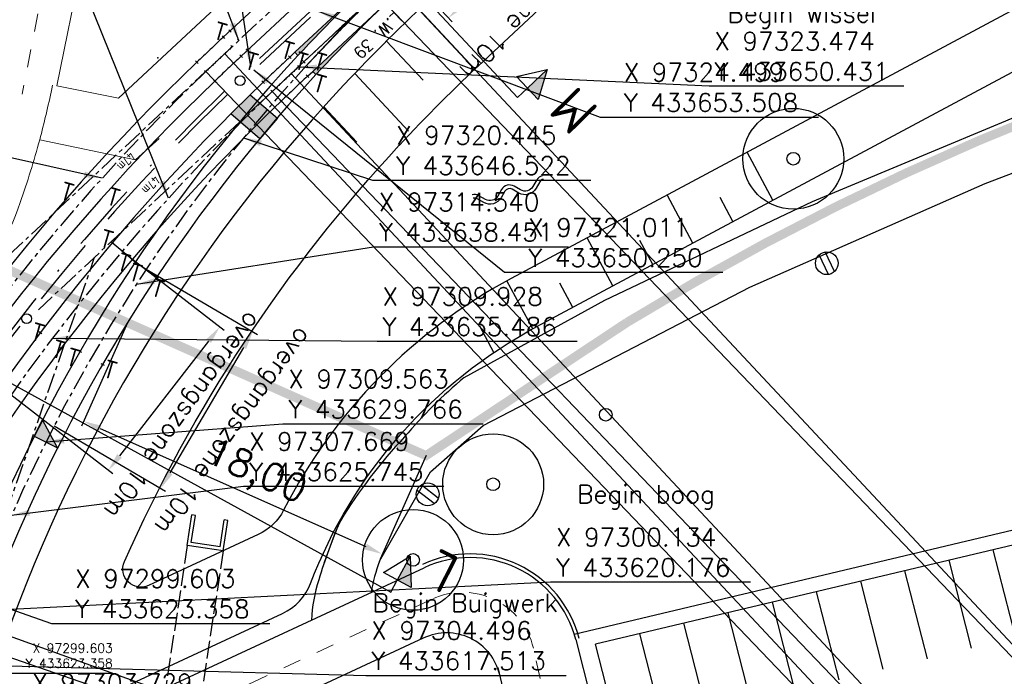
# Model space of a CAD drawing. Header units: millimetres. Extents: x 96940 to 101272, y 432237 to 434659.
# Tile 360 of 398: x 97308 to 97362, y 433617 to 433653. Entities that reach past the tile are written whole.
import ezdxf
from ezdxf.enums import TextEntityAlignment as Align

# ---------------------------------------------------------------- set-up
doc = ezdxf.new("R2010")
doc.units = ezdxf.units.MM
for name, pattern in [('ACAD_ISO10W100', [18, 12, -3, 0, -3]), ('CENTER', [35.22502212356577, 22.01563882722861, -4.403127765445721, 4.403127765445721, -4.403127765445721]), ('DASHDOT', [25.4, 12.7, -6.35, 0, -6.35]), ('DASHED', [19.049999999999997, 12.7, -6.35]), ('dSV_DASHED03', [1.25, 1, -0.25]), ('dSV_MARKERING_1_1', [2, 1, -1])]:
    doc.linetypes.add(name, pattern=pattern)
for name, color, linetype in [('_R+B WARMTE2-2', 7, 'Continuous'), ('_R+B WARMTE2-5', 211, 'DASHED'), ('NW_duiker', 8, 'dSV_DASHED03'), ('Ondergrond_Nieuw_IP', 8, 'Continuous'), ('R_BL_T_N_MAST', 7, 'Continuous'), ('R_BN_N_Kabels_en_leidingen_maatvoering', 1, 'Continuous'), ('R_BN_T_LAS_met_halve_meter_aan_boog', 4, 'Continuous'), ('R_BN_T_N_Constructielijn', 7, 'Continuous'), ('R_BN_T_N_Hartspoor', 1, 'CENTER'), ('R_BN_T_N_HOOGTELIJN', 7, 'Continuous'), ('R_BN_T_N_Kokersysteem_Coordinaten', 1, 'Continuous'), ('R_BN_T_N_Kokersysteem_laagspanning', 2, 'DASHED'), ('R_BN_T_N_kokersysteem_maatvoering', 7, 'Continuous'), ('R_BN_T_N_Kokersysteem_signaal', 2, 'DASHDOT'), ('R_BN_T_N_Legplan_maatvoering', 1, 'Continuous'), ('R_BN_T_N_Spoor', 3, 'Continuous'), ('R_BN_T_N_Thermietlassen', 7, 'Continuous'), ('R_BN_T_N_Verkanting', 7, 'Continuous'), ('R_BN_T_N_Verkanting_Maatvoering', 7, 'Continuous'), ('R_BN_T_N_Verticaal alignement', 7, 'Continuous')]:
    doc.layers.add(name, color=color, linetype=linetype)
for name, color, linetype, lineweight in [('GBK_verhard', 8, 'Continuous', 9), ('R_BN_T_N_Coordinaten', 7, 'Continuous', 25), ('R_BN_T_N_Las', 3, 'Continuous', 25)]:
    doc.layers.add(name, color=color, linetype=linetype, lineweight=lineweight)
doc.styles.add('ISO', font='iso.shx')
doc.styles.add('ISOCP', font='isocp.shx')
doc.styles.add('SIMPLEX', font='simplex.shx', dxfattribs={"width": 0.8})
doc.styles.get("Standard").update_dxf_attribs({"font": 'romans.shx'})
doc.dimstyles.new('RET 1-500', dxfattribs={"dimtxt": 1, "dimasz": 1, "dimexe": 0.3, "dimexo": 0, "dimgap": 0.3, "dimtad": 1, "dimdec": 3, "dimzin": 1, "dimtxsty": 'Standard', "dimcen": 0, "dimclrd": 1, "dimclre": 1, "dimclrt": 7, "dimaunit": 2, "dimadec": 4, "dimazin": 0, "dimtfac": 1, "dimtdec": 3, "dimtofl": 0, "dimtmove": 0, "dimatfit": 0, "dimfxl": 1, "dimarcsym": 0})

# ---------------------------------------------------------------- blocks, each defined once
blk = doc.blocks.new('*D42')
at = {"layer": 'Defpoints', "color": 0, "transparency": 16777216}
for p in [(97336.48699855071, 433662.6715632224), (97339.03187324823, 433659.9468679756), (97329.17876471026, 433655.8456477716)]:
    blk.add_point(p, dxfattribs=at)
at = {"layer": 'R_BN_T_N_Verkanting_Maatvoering', "color": 1, "lineweight": -2, "transparency": 16777216}
for p, q in [((97336.48699855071, 433662.6715632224), (97339.2366472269, 433659.7276246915)), ((97332.45445035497, 433653.8035324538), (97338.30106230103, 433659.2642880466)), ((97329.17876471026, 433655.8456477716), (97331.92841338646, 433652.9017092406))]:
    blk.add_line(p, q, dxfattribs=at)
at = {"layer": 'R_BN_T_N_Verkanting_Maatvoering', "color": 1, "transparency": 16777216}
for points in [[(97338.18729897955, 433659.3860898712), (97338.41482562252, 433659.1424862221), (97339.03187324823, 433659.9468679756)], [(97332.34068703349, 433653.9253342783), (97332.56821367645, 433653.6817306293), (97331.72363940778, 433653.1209525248)]]:
    blk.add_solid(points, dxfattribs=at)
at = {"layer": 'R_BN_T_N_Verkanting_Maatvoering', "color": 7, "transparency": 16777216, "insert": (97337.26989000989, 433654.9038230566), "char_height": 1, "attachment_point": 5, "rotation": 225.00000000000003}
blk.add_mtext('overgangszone 10m', dxfattribs=at)
blk = doc.blocks.new('*D44')
at = {"layer": 'Defpoints', "color": 0, "transparency": 16777216}
for p in [(97313.75810594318, 433640.2742734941), (97307.62818574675, 433632.3733825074), (97313.0001399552, 433628.2055423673)]:
    blk.add_point(p, dxfattribs=at)
at = {"layer": 'R_BN_T_N_Verkanting_Maatvoering', "color": 1, "lineweight": -2, "transparency": 16777216}
for p, q in [((97313.75810594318, 433640.2742734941), (97319.36708688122, 433635.9225357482)), ((97318.517068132, 433635.3163442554), (97313.61313197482, 433628.995631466)), ((97307.62818574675, 433632.3733825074), (97313.23716668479, 433628.0216447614))]:
    blk.add_line(p, q, dxfattribs=at)
at = {"layer": 'R_BN_T_N_Verkanting_Maatvoering', "color": 1, "transparency": 16777216}
for points in [[(97318.38538661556, 433635.418509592), (97318.64874964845, 433635.2141789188), (97319.13006015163, 433636.1064333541)], [(97313.48145045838, 433629.0977968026), (97313.74481349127, 433628.8934661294), (97313.0001399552, 433628.2055423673)]]:
    blk.add_solid(points, dxfattribs=at)
at = {"layer": 'R_BN_T_N_Verkanting_Maatvoering', "color": 7, "transparency": 16777216, "insert": (97316.96580004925, 433631.3208702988), "char_height": 1, "attachment_point": 5, "rotation": 233.99999999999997}
blk.add_mtext('overgangszone 10m', dxfattribs=at)
blk = doc.blocks.new('Verkanting 2 cm')
blk.add_hatch(color=256).paths.add_polyline_path([(-0.7174803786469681, -2.775557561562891e-16), (0.7174803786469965, 2.775557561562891e-16), (-0.7174803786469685, 1.007959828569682)])
at = {"layer": 'R_BN_T_N_Verkanting'}
for p, q in [((-0.7174803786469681, -2.746922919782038e-16), (-0.7174803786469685, 1.007959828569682)), ((0.7174803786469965, 2.746922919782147e-16), (-0.7174803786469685, 1.007959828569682)), ((-0.7174803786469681, -2.746922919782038e-16), (0.7174803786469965, 2.746922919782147e-16))]:
    blk.add_line(p, q, dxfattribs=at)
blk = doc.blocks.new('*D137')
at = {"layer": 'Defpoints', "color": 0, "transparency": 16777216}
for p in [(97315.0824202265, 433639.2760316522), (97310.01871513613, 433630.6528715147), (97315.8817527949, 433627.2099697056)]:
    blk.add_point(p, dxfattribs=at)
at = {"layer": 'R_BN_T_N_Verkanting_Maatvoering', "color": 1, "lineweight": -2, "transparency": 16777216}
for p, q in [((97315.0824202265, 433639.2760316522), (97321.20415268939, 433635.6812186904)), ((97320.43908737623, 433634.9708138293), (97316.38812330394, 433628.0722857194)), ((97310.01871513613, 433630.6528715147), (97316.14044759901, 433627.0580585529))]:
    blk.add_line(p, q, dxfattribs=at)
at = {"layer": 'R_BN_T_N_Verkanting_Maatvoering', "color": 1, "transparency": 16777216}
for points in [[(97320.29536804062, 433635.0552089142), (97320.58280671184, 433634.8864187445), (97320.94545788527, 433635.8331298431)], [(97316.24440396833, 433628.1566808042), (97316.53184263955, 433627.9878906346), (97315.8817527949, 433627.2099697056)]]:
    blk.add_solid(points, dxfattribs=at)
at = {"layer": 'R_BN_T_N_Verkanting_Maatvoering', "color": 7, "transparency": 16777216, "insert": (97319.75570788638, 433630.4541355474), "char_height": 1, "attachment_point": 5, "rotation": 233.99999999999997}
blk.add_mtext('overgangszone 10m', dxfattribs=at)
blk = doc.blocks.new('Thermietlas')
at = {"layer": 'R_BN_T_N_Thermietlassen', "style": 'ISO'}
blk.add_text('T', height=1, dxfattribs=at).set_placement((-0.3130637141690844, -0.6105885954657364))
blk = doc.blocks.new('Las')
at = {"layer": 'R_BN_T_N_Las', "color": 7}
blk.add_line((-0.1, 0), (0.1, 0), dxfattribs=at)
blk = doc.blocks.new('Wsl_7mL')
at = {"layer": 'R_BN_T_N_Spoor'}
h = blk.add_hatch(color=256, dxfattribs=at)
edge = h.paths.add_edge_path()
edge.add_line((6.999999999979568, 0.7174999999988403), (3.108624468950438e-14, 0.7174999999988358))
edge.add_arc((0.0006011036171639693, 99.96592950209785), 99.24842950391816, 269.999652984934, 274.044086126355)
edge.add_line((6.999999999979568, 0.9646205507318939), (6.999999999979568, 0.7174999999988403))
edge = h.paths.add_edge_path()
edge.add_line((6.999999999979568, -0.7174999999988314), (6.999999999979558, -0.4738794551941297))
edge.add_arc((0.001024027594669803, 99.94111773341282), 100.6586177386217, 269.9994171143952, 273.98709643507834, ccw=False)
edge.add_line((4.867217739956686e-13, -0.7174999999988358), (6.999999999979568, -0.7174999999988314))
at = {"layer": 'R_BN_T_N_Hartspoor', "color": 7}
for p, q in [((-0.2999999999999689, 0.8174999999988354), (-0.2999999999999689, 0.6174999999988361)), ((3.108624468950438e-14, 0.8174999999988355), (3.108624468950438e-14, 0.6174999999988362)), ((2.455044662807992e-05, 0.1260000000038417), (1.888999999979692, 0.1260000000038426)), ((6.999999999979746, 0.0999999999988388), (6.999999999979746, -0.1000000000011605)), ((7.022263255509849, 0.347153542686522), (7.029292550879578, 0.2474009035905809)), ((-0.3000000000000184, -2.734225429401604e-09), (-0.3000000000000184, -0.1000000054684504)), ((-1.836909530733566e-14, -2.734225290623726e-09), (-1.836909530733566e-14, -0.1000000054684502)), ((-0.2999999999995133, -0.6174999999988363), (-0.2999999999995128, -0.8174999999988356)), ((4.867217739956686e-13, -0.6174999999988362), (4.871658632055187e-13, -0.8174999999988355))]:
    blk.add_line(p, q, dxfattribs=at)
at = {"layer": 'R_BN_T_N_Hartspoor'}
for p, q in [((0.0007394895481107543, 4.691419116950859e-19), (-0.2992605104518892, 4.691419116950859e-19)), ((3.93549528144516, 0.02934928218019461), (3.946562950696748, 0.03012919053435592))]:
    blk.add_line(p, q, dxfattribs=at)
at = {"layer": 'R_BN_T_N_Hartspoor', "linetype": 'ACAD_ISO10W100'}
for p, q in [((-2.043210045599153e-11, 0), (6.999999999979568, 4.440892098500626e-15)), ((7.029292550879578, 0.2474009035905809), (3.518999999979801, 4.019816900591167e-05))]:
    blk.add_line(p, q, dxfattribs=at)
at = {"layer": 'R_BN_T_N_Hartspoor'}
blk.add_circle((3.518999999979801, 1.77635683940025e-15), 0.02, dxfattribs=at)
blk.add_arc((0, 99.99999999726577), 100, 270, 273.9436722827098, dxfattribs=at)
at = {"layer": 'R_BN_T_N_Spoor'}
for p, q in [((0.001202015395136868, 0.7174999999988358), (-0.2987979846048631, 0.7174999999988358)), ((6.999999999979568, 0.7174999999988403), (3.108624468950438e-14, 0.7174999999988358)), ((6.999999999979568, 0.9646205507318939), (6.999999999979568, 0.7174999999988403)), ((6.999999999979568, -0.7174999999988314), (6.999999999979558, -0.4738794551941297)), ((0.002048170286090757, -0.7174999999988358), (-0.2979518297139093, -0.7174999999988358)), ((4.867217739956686e-13, -0.7174999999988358), (6.999999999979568, -0.7174999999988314))]:
    blk.add_line(p, q, dxfattribs=at)
for centre, radius, start, end in [((0.0006011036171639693, 99.96592950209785), 99.24842950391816, 269.999652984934, 274.044086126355), ((0.001024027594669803, 99.94111773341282), 100.6586177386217, 269.9994171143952, 273.9870964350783)]:
    blk.add_arc(centre, radius, start, end, dxfattribs=at)
blk = doc.blocks.new('*D168')
at = {"layer": '_R+B WARMTE2-2', "color": 1, "lineweight": -2, "transparency": 16777216}
for p, q in [((97314.04814922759, 433636.3336677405), (97311.5138037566, 433630.6399106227)), ((97312.54938339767, 433630.5073406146), (97327.16244992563, 433624.0029256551)), ((97330.48838756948, 433629.0159612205), (97327.9540420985, 433623.3222041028))]:
    blk.add_line(p, q, dxfattribs=at)
at = {"layer": '_R+B WARMTE2-2', "color": 1, "transparency": 16777216}
for points in [[(97312.61715769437, 433630.6596049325), (97312.48160910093, 433630.3550762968), (97311.6357974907, 433630.9139863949)], [(97327.23022422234, 433624.155189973), (97327.09467562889, 433623.8506613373), (97328.0760358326, 433623.5962798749)]]:
    blk.add_solid(points, dxfattribs=at)
at = {"layer": 'Defpoints', "color": 0, "transparency": 16777216}
for p in [(97314.0481492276, 433636.3336677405), (97330.48838756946, 433629.0159612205), (97328.07603583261, 433623.5962798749)]:
    blk.add_point(p, dxfattribs=at)
at = {"layer": '_R+B WARMTE2-2', "color": 7, "lineweight": 100, "transparency": 16777216, "insert": (97321.08058402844, 433628.0157089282), "char_height": 1.5, "attachment_point": 5, "rotation": 336.0056986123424}
blk.add_mtext('18,00', dxfattribs=at)
blk = doc.blocks.new('water')
at = {"ltscale": 2}
for points in [[(-2.000000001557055, -0.2999999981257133, 0.198912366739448), (-1.787867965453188, -0.2121320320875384), (-1.494974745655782, 0.08076118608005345, -0.4142135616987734), (-0.5050252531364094, 0.08076118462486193), (-0.2121320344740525, -0.2121320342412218, 0.4142135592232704), (0.2121320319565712, -0.2121320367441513), (0.5050252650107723, 0.08076118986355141, -0.4142135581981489), (1.494974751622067, 0.08076118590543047), (1.787867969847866, -0.2121320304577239, 0.1989123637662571), (2.000000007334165, -0.299999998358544, 0.1989123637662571)], [(-2.000000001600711, -0.4999999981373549, 0.1989123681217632), (-1.646446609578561, -0.3535533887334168), (-1.35355339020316, -0.06066017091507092, -0.4142135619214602), (-0.6464466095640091, -0.06066017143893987), (-0.3535533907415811, -0.3535533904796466, 0.4142135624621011), (0.3535533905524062, -0.3535533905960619), (0.6464466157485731, -0.06066017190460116, -0.414213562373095), (1.353553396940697, -0.06066017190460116), (1.646446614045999, -0.35355338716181, 0.1989123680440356), (2.00000000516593, -0.4999999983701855, 0.1989123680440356)]]:
    blk.add_lwpolyline(points, format="xyb", dxfattribs=at)
blk = doc.blocks.new('BOOM')
at = {"color": 0}
blk.add_circle((0, 0), 0.35, dxfattribs=at)
blk = doc.blocks.new('B_LM-PAALTOP')
at = {"layer": 'Ondergrond_Nieuw_IP'}
for p, q in [((-0.596212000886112, 0.1874999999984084), (0.5962120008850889, 0.1875000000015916)), ((-0.5962120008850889, -0.1875000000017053), (0.596212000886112, -0.1874999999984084))]:
    blk.add_line(p, q, dxfattribs=at)
blk.add_circle((0, 0), 0.625, dxfattribs=at)
blk = doc.blocks.new('dprof-rechts')
at = {"layer": 'R_BN_T_N_Verticaal alignement'}
blk.add_hatch(color=1, dxfattribs=at).paths.add_polyline_path([(0.003464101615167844, 0.0030000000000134), (3.880510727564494e-14, 0.003), (5.820766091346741e-14, 0.009)])
at = {"layer": 'R_BN_T_N_Verticaal alignement', "color": 1}
blk.add_lwpolyline([(5.820766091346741e-14, 0.009), (0.003464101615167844, 0.0030000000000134), (-0.003464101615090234, 0.003000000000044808)], close=True, dxfattribs=at)
for points in [[(5.820766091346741e-14, 0.009), (3.880510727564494e-14, 0.003)], [(0, 0), (3.880510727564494e-14, 0.003)]]:
    blk.add_lwpolyline(points, dxfattribs=at)
at = {"layer": 'R_BN_T_N_Verticaal alignement', "color": 1, "style": 'SIMPLEX', "width": 0.8}
blk.add_attdef('profiel rechts', (0.002500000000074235, 0.01024999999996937), '', height=0.003500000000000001, rotation=359.9999999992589, dxfattribs=at)
blk = doc.blocks.new('*D696')
at = {"layer": 'Defpoints', "color": 0, "transparency": 16777216}
for p in [(97304.49598771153, 433617.5129640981), (97300.90946499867, 433607.1300895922), (97306.34320234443, 433605.2531312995)]:
    blk.add_point(p, dxfattribs=at)
at = {"layer": 'R_BN_T_N_Legplan_maatvoering', "color": 1, "lineweight": -2, "transparency": 16777216}
for p, q in [((97304.49598771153, 433617.5129640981), (97309.92972505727, 433615.6360058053)), ((97309.60322826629, 433614.6908074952), (97306.66969913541, 433606.1983296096)), ((97300.90946499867, 433607.1300895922), (97306.34320234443, 433605.2531312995))]:
    blk.add_line(p, q, dxfattribs=at)
at = {"layer": 'R_BN_T_N_Legplan_maatvoering', "color": 1, "transparency": 16777216}
for points in [[(97309.4456952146, 433614.745223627), (97309.76076131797, 433614.6363913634), (97309.92972505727, 433615.6360058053)], [(97306.51216608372, 433606.2527457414), (97306.82723218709, 433606.1439134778), (97306.34320234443, 433605.2531312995)]]:
    blk.add_solid(points, dxfattribs=at)
at = {"layer": 'R_BN_T_N_Legplan_maatvoering', "color": 7, "transparency": 16777216, "insert": (97310.31262652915, 433612.4273343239), "char_height": 1, "attachment_point": 5, "rotation": 252}
blk.add_mtext('10,985', dxfattribs=at)

msp = doc.modelspace()

# ---------------------------------------------------------------- hatches: boundary and pattern name
at = {"layer": 'Ondergrond_Nieuw_IP'}
h = msp.add_hatch(dxfattribs=at)
h.set_pattern_fill('DSV6_03', color=256, style=0)
h.set_pattern_definition([(37.50000000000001, (0, 0), (-0.09033247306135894, 0.9390633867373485), [0, -0.8, 0, -0.85, 0, -0.8]), (7.499999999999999, (0, 0), (0.8348134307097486, 1.320260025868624), [0, -0.4, 0, -0.7, 0, -0.25]), (327.5, (-0.65, 0), (1.553113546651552, 0.01839323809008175), [0, -0.25, 0, -0.9, 0, -1.2]), (317.5, (-0.62, 0), (1.537498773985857, 0.4493300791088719), [0, -0.12, 0, -0.6, 0, -0.7])])
h.paths.add_polyline_path([(97332.44312226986, 433624.0240521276), (97330.29581428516, 433623.0264303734, -0.09366321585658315), (97332.52793312, 433623.5919647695, 0.03971656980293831)])
at = {"layer": 'R_BN_T_N_Verkanting', "linetype": 'Continuous', "ltscale": 0.05}
msp.add_hatch(color=256, dxfattribs=at).paths.add_polyline_path([(97319.73499707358, 433647.8294470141), (97320.80614165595, 433648.8866756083), (97322.30385295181, 433647.5987160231), (97321.33537959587, 433646.4531951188)])

# ---------------------------------------------------------------- linework, layer by layer
for p, q in [((97314.30611623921, 433639.8107143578), (97313.21051705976, 433640.7374761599)), ((97314.48503261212, 433639.6734411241), (97315.67980784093, 433638.8786221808))]:
    msp.add_line(p, q)
at = {"layer": '_R+B WARMTE2-5', "ltscale": 0.01, "const_width": 0.5, "flags": 128}
msp.add_lwpolyline([(97316.93817255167, 433635.0472908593), (97303.38795753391, 433641.0786204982), (97306.15952176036, 433654.7012938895)], dxfattribs=at)
msp.add_lwpolyline([(97316.93817255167, 433635.0472908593), (97330.48838756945, 433629.0159612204), (97341.54077814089, 433636.345611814, -0.02192868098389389), (97353.06196204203, 433642.727407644, -0.02142397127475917), (97364.81579985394, 433647.9644390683, -0.9318721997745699)], format="xyb", dxfattribs=at)
at = {"layer": 'GBK_verhard', "color": 7}
for points in [[(97310.17, 433649.37), (97313.56, 433648.7), (97339.86, 433673.22), (97345.91, 433678.36)], [(97312.92, 433662.9), (97310.17, 433649.37)], [(97309.22, 433646.41), (97314.49, 433645.3), (97315.79, 433646.48)]]:
    msp.add_lwpolyline(points, dxfattribs=at)
for points in [[(97309.22, 433646.41, 0.010134), (97309.89, 433649.21), (97309.93, 433649.41)], [(97286.13, 433603.71), (97288.43, 433608.16, -0.320362), (97288.17, 433608.78), (97297.77, 433627.51, -0.009617), (97299.68, 433630.73, -0.041443), (97302.5, 433634.17, 0.014406), (97305.28, 433637.52, 0.072117), (97308.15, 433642.95, 0.014821), (97309.22, 433646.41)]]:
    msp.add_lwpolyline(points, format="xyb", dxfattribs=at)
at = {"layer": 'NW_duiker', "linetype": 'Continuous'}
for p, q in [((97317.33794373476, 433624.0672198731), (97317.59118699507, 433625.7482516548)), ((97317.56550550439, 433624.2351949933), (97317.78895543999, 433625.7184583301)), ((97317.78895543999, 433625.7184583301), (97317.59118699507, 433625.7482516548)), ((97319.14765306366, 433623.9968483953), (97319.3711029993, 433625.4801117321)), ((97319.31562818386, 433623.7692866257), (97319.56887144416, 433625.4503184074)), ((97319.56887144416, 433625.4503184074), (97319.3711029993, 433625.4801117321)), ((97319.31562818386, 433623.7692866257), (97317.33794373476, 433624.0672198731)), ((97319.14765306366, 433623.9968483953), (97317.56550550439, 433624.2351949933))]:
    msp.add_line(p, q, dxfattribs=at)
at = {"layer": 'NW_duiker'}
for p, q in [((97317.33788946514, 433624.0672083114), (97314.0136076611, 433602.0094728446)), ((97319.3155562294, 433623.7691576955), (97317.33788946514, 433624.0672083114)), ((97319.3155562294, 433623.7691576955), (97315.99127442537, 433601.7114222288))]:
    msp.add_line(p, q, dxfattribs=at)
at = {"layer": 'Ondergrond_Nieuw_IP', "linetype": 'dSV_MARKERING_1_1', "lineweight": 13}
msp.add_line((97311.0525436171, 433663.1584446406), (97308.24934238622, 433648.9259522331), dxfattribs=at)
at = {"layer": 'Ondergrond_Nieuw_IP', "linetype": 'Continuous'}
for p, q in [((97330.1032618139, 433653.5863348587), (97333.17409996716, 433650.2968211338)), ((97328.30943694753, 433651.8443180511), (97330.32304632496, 433649.6873187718)), ((97326.55932043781, 433650.0554803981), (97329.51917022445, 433646.8848585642)), ((97325.70619956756, 433649.1493760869), (97325.71822044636, 433649.1666669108)), ((97324.85166877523, 433648.2211539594), (97326.66811658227, 433646.2753562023)), ((97349.57969210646, 433643.0843636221), (97348.16271910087, 433645.7286380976)), ((97345.1725679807, 433640.7227419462), (97343.75559497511, 433643.3670164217)), ((97347.37613004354, 433641.9035527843), (97346.66764354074, 433643.2256900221)), ((97340.76544385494, 433638.3611202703), (97339.34847084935, 433641.0053947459)), ((97342.9690059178, 433639.5419311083), (97342.260519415, 433640.8640683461)), ((97336.35831972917, 433635.9994985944), (97334.94134672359, 433638.64377307)), ((97338.56188179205, 433637.1803094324), (97337.85339528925, 433638.5024466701)), ((97334.22158938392, 433634.693970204), (97333.4462711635, 433636.1408249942))]:
    msp.add_line(p, q, dxfattribs=at)
at = {"layer": 'Ondergrond_Nieuw_IP'}
for p, q in [((97398.2008255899, 433632.5071182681), (97339.81904238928, 433618.6310590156)), ((97362.94849390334, 433618.989174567), (97361.71210741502, 433623.8350174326)), ((97360.51591938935, 433618.4110082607), (97359.27952620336, 433623.2568773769)), ((97320.5830095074, 433618.2934098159), (97330.38008222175, 433622.845049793)), ((97358.08334487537, 433617.8328419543), (97356.84694499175, 433622.6787373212)), ((97355.65077036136, 433617.2546756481), (97354.41436378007, 433622.1005972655)), ((97353.21819584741, 433616.6765093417), (97351.98178256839, 433621.5224572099)), ((97350.78562133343, 433616.0983430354), (97349.54920135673, 433620.9443171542)), ((97348.35304681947, 433615.5201767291), (97347.1166201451, 433620.3661770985)), ((97345.9204723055, 433614.9420104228), (97344.68403893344, 433619.7880370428)), ((97330.35825231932, 433618.9756192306), (97317.70734166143, 433613.0981094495)), ((97343.48789779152, 433614.3638441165), (97342.25145772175, 433619.2098969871)), ((97338.72187092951, 433618.8869744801), (97339.96135561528, 433614.0289886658)), ((97341.05589517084, 433613.7834363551), (97339.8188765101, 433618.6317569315)), ((97306.00101530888, 433611.5187343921), (97320.5830095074, 433618.2934098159)), ((97334.43825972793, 433617.352165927), (97340.88189699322, 433590.399721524))]:
    msp.add_line(p, q, dxfattribs=at)
at = {"layer": 'Ondergrond_Nieuw_IP', "flags": 128}
for points in [[(97315.2142697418, 433621.8637334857, -0.6928047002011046), (97313.87894784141, 433623.1763906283, -0.08302788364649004), (97329.01340979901, 433646.1020744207), (97329.00209873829, 433646.0855470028, -0.0176482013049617), (97333.649797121, 433650.7442422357), (97428.94108233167, 433739.7466291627, -0.1296920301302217), (97451.40855275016, 433751.8271555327), (97520.34062150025, 433768.360174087, -0.4142135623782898), (97523.95757748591, 433766.142601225), (97524.19080800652, 433765.1701797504, -0.4142135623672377), (97521.97323514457, 433761.5532237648), (97452.58077005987, 433744.909781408, 0.40643566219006), (97445.13021000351, 433733.1129964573, -0.40643566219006)], [(97445.13021000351, 433733.1129964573, 0.09168737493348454), (97446.51841896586, 433729.7514388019), (97450.84999999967, 433723.0600000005, -0.2247674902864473), (97453.89660733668, 433705.7824799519, -0.1611115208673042), (97437.81248759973, 433681.6103438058), (97433.48805080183, 433678.5991315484), (97425.55, 433674.985), (97422.27, 433673.8), (97408.56996719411, 433670.2899915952), (97392.38321418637, 433666.1428745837, 0.06035222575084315), (97369.96960202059, 433657.414174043), (97335.17101727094, 433638.7668453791, 0.1523987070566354), (97322.64730337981, 433626.0157057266, -0.1670134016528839), (97321.24197803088, 433624.6641575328), (97315.21426974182, 433621.8637334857)]]:
    msp.add_lwpolyline(points, format="xyb", dxfattribs=at)
at = {"layer": 'Ondergrond_Nieuw_IP', "linetype": 'Continuous'}
for points in [[(97373.17857774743, 433693.8218020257), (97330.57818743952, 433654.0328914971, 0.01764820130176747), (97325.70619956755, 433649.1493760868)], [(97325.71822044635, 433649.1666669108, 0.1020365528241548), (97307.31122236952, 433618.8582165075, 0.6652682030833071), (97311.40107913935, 433615.130213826), (97322.5868518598, 433620.3270324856, 0.1950000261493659), (97324.12462425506, 433621.9753771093, -0.1802471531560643), (97336.58799026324, 433636.1225708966), (97371.3865750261, 433654.7698995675, -0.06035222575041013), (97393.12777882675, 433663.236739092), (97409.3145646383, 433667.383864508), (97423.15399042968, 433670.9295860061)]]:
    msp.add_lwpolyline(points, format="xyb", dxfattribs=at)
at = {"layer": 'Ondergrond_Nieuw_IP'}
for points in [[(97332.585, 433633.313), (97340.33, 433637.58), (97351.75, 433643.01), (97368.29, 433649.91), (97383.42, 433655.2), (97400.62, 433660.21)], [(97332.585, 433633.313), (97340.33, 433637.58), (97351.75, 433643.01), (97368.29, 433649.91), (97383.42, 433655.2), (97400.62, 433660.21)], [(97327.93, 433623.21), (97330.73, 433628.12), (97333.63, 433630.68), (97348.31, 433638.29), (97361.27, 433644), (97375.25, 433649.33), (97392.04, 433654.86), (97397.92, 433656.55), (97403.23, 433634.77)], [(97327.93, 433623.21), (97330.73, 433628.12), (97333.63, 433630.68), (97348.31, 433638.29), (97361.27, 433644), (97375.25, 433649.33), (97392.04, 433654.86), (97397.92, 433656.55), (97403.23, 433634.77)], [(97338.64505244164, 433619.188053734), (97397.77, 433633.24)]]:
    msp.add_lwpolyline(points, dxfattribs=at)
at = {"layer": 'Ondergrond_Nieuw_IP', "linetype": 'dSV_MARKERING_1_1', "lineweight": 13}
msp.add_lwpolyline([(97337.22211505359, 433614.7928792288), (97336.39382775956, 433618.4156709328, 0.474563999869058), (97330.81687852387, 433621.1183375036), (97321.32035395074, 433616.7063297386), (97306.7383597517, 433609.9316543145, -0.1133194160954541), (97290.03746563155, 433606.3851492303)], format="xyb", dxfattribs=at)
at = {"layer": 'Ondergrond_Nieuw_IP'}
for centre in [(97350.702, 433645.361), (97334.18000000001, 433627.436), (97329.77, 433623.275)]:
    msp.add_circle(centre, 2.776087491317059, dxfattribs=at)
for centre, radius, start, end in [((97349.70722189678, 433612.8393071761), 26.68974673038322, 129.9058589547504, 139.8489133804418), ((97349.72399579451, 433610.7394055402), 28.1018532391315, 136.5967389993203, 148.4774802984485), ((97349.72399579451, 433610.7394055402), 28.1018532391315, 136.5967389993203, 148.4774802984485), ((97352.20488642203, 433613.9467983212), 28.82301074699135, 156.5172250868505, 163.4149285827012), ((97352.20488642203, 433613.9467983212), 28.82301074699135, 156.5172250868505, 161.5214568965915), ((97332.90812031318, 433617.403632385), 6.2, 14.31328462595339, 114.9191961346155), ((97332.90812031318, 433617.403632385), 6, 14.31328462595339, 114.9191961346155), ((97336.16540043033, 433620.0838640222), 8.808776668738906, 159.2133720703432, 170.7943092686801), ((97332.16853933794, 433619.6384040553), 8, 161.5214568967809, 177.6798863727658), ((97331.6222713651, 433616.2549105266), 3.000000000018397, 13.36986638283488, 114.9191961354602)]:
    msp.add_arc(centre, radius, start, end, dxfattribs=at)
msp.add_point((97315.72702919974, 433650.9100490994), dxfattribs=at)
at = {"layer": 'R_BL_T_N_MAST'}
for centre in [(97320.2500338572, 433649.6615724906), (97308.49501714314, 433636.559575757)]:
    msp.add_circle(centre, 0.270000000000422, dxfattribs=at)
at = {"layer": 'R_BN_T_LAS_met_halve_meter_aan_boog'}
for p, q in [((97319.62306458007, 433652.4691843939), (97319.75958059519, 433652.3230222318)), ((97320.11281578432, 433651.9448276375), (97320.18107379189, 433651.8717465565)), ((97320.7390830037, 433651.2743087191), (97320.60256698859, 433651.4204708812))]:
    msp.add_line(p, q, dxfattribs=at)
at = {"layer": 'R_BN_T_N_Constructielijn'}
for p, q in [((97319.25765917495, 433652.1278943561), (97319.39417519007, 433651.981732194)), ((97319.7474103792, 433651.6035375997), (97319.81566838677, 433651.5304565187)), ((97320.37367759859, 433650.9330186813), (97320.23716158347, 433651.0791808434)), ((97322.9154912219, 433651.0288277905), (97323.0520072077, 433650.882665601)), ((97317.79575309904, 433650.7481277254), (97317.93408542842, 433650.6036833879)), ((97323.40524232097, 433650.5044709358), (97323.47350031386, 433650.4313898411)), ((97318.29202033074, 433650.2299336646), (97318.36118649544, 433650.1577114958)), ((97324.03150940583, 433649.8339518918), (97323.89499342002, 433649.9801140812)), ((97318.92661989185, 433649.5672952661), (97318.78828756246, 433649.7117396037)), ((97321.45358486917, 433649.6490614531), (97321.59191716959, 433649.5046170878)), ((97321.94985199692, 433649.1308672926), (97322.01901814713, 433649.05864511)), ((97322.58445142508, 433648.4682287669), (97322.44611912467, 433648.6126731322))]:
    msp.add_line(p, q, dxfattribs=at)
at = {"layer": 'R_BN_T_N_Hartspoor', "ltscale": 0.05}
for p, q in [((97431.85304604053, 433756.1737932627), (97305.45470869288, 433638.1172655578)), ((97433.47745063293, 433753.1754564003), (97309.1477366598, 433637.0510774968)), ((97296.44492683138, 433594.2053869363), (97312.24388438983, 433639.9428900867)), ((97296.44492683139, 433594.2053869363), (97312.24388438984, 433639.9428900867))]:
    msp.add_line(p, q, dxfattribs=at)
for points in [[(97319.81566838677, 433651.5304565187, 0.001041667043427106), (97319.08628173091, 433650.8463558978, 0.002083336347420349), (97318.36118649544, 433650.1577114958)], [(97323.47350031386, 433650.4313898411, 0.001041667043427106), (97322.74411352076, 433649.7472893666, 0.002083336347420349), (97322.01901814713, 433649.05864511)]]:
    msp.add_lwpolyline(points, format="xyb", dxfattribs=at)
for centre, radius, start, end in [((97390.0159639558, 433589.4267819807), 90, 133.7617773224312, 160.2275186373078), ((97397.89895363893, 433567.0990357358), 115, 133.7594951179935, 151.8917338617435), ((97401.57527886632, 433566.0176961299), 115, 133.7722583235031, 151.9033854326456)]:
    msp.add_arc(centre, radius, start, end, dxfattribs=at)
at = {"layer": 'R_BN_T_N_Hartspoor', "ltscale": 0.5}
msp.add_arc((97487.29285169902, 433475.0368939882), 239.9999969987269, 133.0457420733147, 133.2844744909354, dxfattribs=at)
at = {"layer": 'R_BN_T_N_HOOGTELIJN'}
for p, q in [((97390.0159639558, 433589.4267819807), (97328.58145956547, 433655.2022412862)), ((97410.76580692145, 433567.7601251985), (97327.76642667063, 433654.4267443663)), ((97397.90227799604, 433567.1022194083), (97319.40459166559, 433651.146509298)), ((97401.36058413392, 433563.4911089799), (97318.36118649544, 433650.1577114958)), ((97401.5600929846, 433566.0031370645), (97323.06242351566, 433650.0474427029)), ((97405.018398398, 433562.3920259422), (97322.01901814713, 433649.05864511)), ((97418.24726584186, 433579.278206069), (97305.32206216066, 433619.8725206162)), ((97390.0159639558, 433589.4267819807), (97304.94491619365, 433618.8125984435))]:
    msp.add_line(p, q, dxfattribs=at)
at = {"layer": 'R_BN_T_N_Kokersysteem_laagspanning', "ltscale": 0.3}
msp.add_line((97420.21288725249, 433742.8400369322), (97321.01109098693, 433650.2500002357), dxfattribs=at)
msp.add_arc((97397.90192814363, 433567.1024820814), 113.2581106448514, 133.7619455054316, 151.8908944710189, dxfattribs=at)
at = {"layer": 'R_BN_T_N_Kokersysteem_signaal', "color": 2, "linetype": 'DASHDOT', "ltscale": 0.3}
msp.add_line((97420.05350369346, 433743.0194718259), (97320.84264313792, 433650.4303505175), dxfattribs=at)
msp.add_arc((97397.90192814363, 433567.1024820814), 113.5049110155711, 133.7619455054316, 151.8908944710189, dxfattribs=at)
at = {"layer": 'R_BN_T_N_Spoor'}
for p, q in [((97416.3764787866, 433742.7004068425), (97319.32563224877, 433652.0545471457)), ((97417.35598119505, 433741.6516933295), (97320.30513736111, 433651.0058361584)), ((97322.98374921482, 433650.9557466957), (97323.27005301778, 433651.2231554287)), ((97323.96325141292, 433649.9070329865), (97324.24955521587, 433650.1744417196))]:
    msp.add_line(p, q, dxfattribs=at)
for points in [[(97319.3259171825, 433652.0548132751, 0.001041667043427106), (97318.59434996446, 433651.3686674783, 0.002083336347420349), (97317.86491926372, 433650.6759055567)], [(97320.30541959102, 433651.0060997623, 0.001041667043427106), (97319.57821349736, 433650.3240443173, 0.002083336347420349), (97318.85745372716, 433649.6395174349)], [(97322.9837492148, 433650.9557466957, 0.001041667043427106), (97322.25218185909, 433650.2696010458, 0.002083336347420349), (97321.52275101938, 433649.5768392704)], [(97323.96325141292, 433649.9070329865, 0.001041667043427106), (97323.23604518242, 433649.2249776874, 0.002083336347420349), (97322.51528527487, 433648.5404509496)]]:
    msp.add_lwpolyline(points, format="xyb", dxfattribs=at)
for centre, radius, start, end in [((97390.0159639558, 433589.4267819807), 90.7175, 137.2162526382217, 160.2275186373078), ((97397.89895363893, 433567.0990357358), 115.7175, 133.7594951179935, 151.8917338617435), ((97390.0159639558, 433589.4267819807), 89.2825, 137.2834076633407, 160.2275186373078), ((97397.89895363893, 433567.0990357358), 114.2825, 133.7594951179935, 151.8917338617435), ((97401.57527886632, 433566.0176961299), 115.7175, 133.7722583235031, 151.9033854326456), ((97401.57527886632, 433566.0176961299), 114.2825, 133.7722583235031, 151.9033854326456)]:
    msp.add_arc(centre, radius, start, end, dxfattribs=at)
at = {"layer": 'R_BN_T_N_Verkanting', "linetype": 'Continuous', "ltscale": 0.05}
msp.add_lwpolyline([(97319.73499707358, 433647.8294470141), (97320.80614165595, 433648.8866756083), (97322.30385295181, 433647.5987160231), (97321.33537959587, 433646.4531951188)], close=True, dxfattribs=at)
at = {"layer": 'R_BN_T_N_Verticaal alignement', "color": 1}
for points in [[(97335.52657955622, 433648.7353139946), (97314.65412666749, 433671.0826029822)], [(97297.896797, 433638.349101), (97328.547307, 433621.500836)]]:
    msp.add_lwpolyline(points, dxfattribs=at)

# ---------------------------------------------------------------- block references
at = {"layer": 'Ondergrond_Nieuw_IP'}
for p in [(97350.70200000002, 433645.361), (97340.376, 433631.2660000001), (97334.18000000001, 433627.436), (97329.77000000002, 433623.275)]:
    msp.add_blockref('BOOM', p, dxfattribs=at)
for name, p, rotation in [('water', (97335.07968109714, 433643.4191858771), 195.1906358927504), ('B_LM-PAALTOP', (97352.54491393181, 433639.609467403), 115.4302283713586), ('B_LM-PAALTOP', (97330.57588571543, 433626.8843624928), 142.1909589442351)]:
    msp.add_blockref(name, p, dxfattribs=dict(at, rotation=rotation))
at = {"layer": 'R_BN_T_N_Las', "color": 0, "linetype": 'ByBlock', "lineweight": -2}
for p, rotation in [((97313.2105170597, 433640.73747616), 139.7910387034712), ((97314.3061162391, 433639.8107143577), 139.7910387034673), ((97314.48797203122, 433639.6711610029), 326.3801727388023), ((97315.67980784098, 433638.8786221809), 326.3801727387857), ((97309.24972346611, 433635.7782267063), 142.9255660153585), ((97310.39464253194, 433634.9131340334), 142.9255660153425), ((97311.43421225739, 433634.7541810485), 330.0228613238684), ((97312.67724489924, 433634.0371769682), 330.0228613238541)]:
    msp.add_blockref('Las', p, dxfattribs=dict(at, rotation=rotation))
at = {"layer": 'R_BN_T_N_Spoor', "rotation": 223.0455782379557}
msp.add_blockref('Wsl_7mL', (97328.87548074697, 433655.4768580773), dxfattribs=at)
at = {"layer": 'R_BN_T_N_Thermietlassen', "color": 0, "linetype": 'ByBlock', "rotation": 343.8}
for p in [(97319.15410720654, 433652.4896562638), (97322.85588174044, 433651.4502837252), (97320.8739437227, 433650.8441741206), (97323.61109724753, 433650.8441275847), (97324.63613401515, 433650.8184846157), (97324.62857755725, 433649.6129289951), (97310.72202765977, 433643.6686312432), (97313.26990105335, 433643.3741488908), (97312.8988011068, 433641.0586493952), (97313.85407311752, 433639.7668359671), (97314.49690851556, 433639.2027508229), (97315.72469532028, 433638.3491263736), (97309.09491552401, 433635.9249677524), (97310.25372683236, 433634.9825886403), (97311.051261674, 433634.5337002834), (97313.09263825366, 433633.8694870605)]:
    msp.add_blockref('Thermietlas', p, dxfattribs=at)
at = {"layer": 'R_BN_T_N_Verkanting', "color": 0, "linetype": 'ByBlock', "lineweight": -2, "rotation": 333.3707635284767}
msp.add_blockref('Verkanting 2 cm', (97309.56256657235, 433629.7658192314), dxfattribs=at)
at = {"layer": 'R_BN_T_N_Verticaal alignement', "color": 1}
ref = msp.add_blockref('dprof-rechts', (97335.51868221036, 433648.7416364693), dxfattribs=dict(at, xscale=250.0000000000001, yscale=250.0000000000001, zscale=250.0000000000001, rotation=313.251302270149))
ref.add_attrib('profiel rechts', 'M', dxfattribs={"layer": '0', "color": 4, "height": 2.18750000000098, "rotation": 134.517881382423, "style": 'ISOCP'}).set_placement((97338.71765976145, 433649.4607645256), align=Align.RIGHT)
ref = msp.add_blockref('dprof-rechts', (97328.547307, 433621.500836), dxfattribs=dict(at, xscale=250.0000000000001, yscale=250.0000000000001, zscale=250.0000000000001, rotation=331.8023822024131))
ref.add_attrib('profiel rechts', 'L', dxfattribs={"layer": '0', "color": 4, "height": 2.18750000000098, "rotation": 153.0689613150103, "style": 'ISOCP'}).set_placement((97331.1684109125, 433623.9666382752), align=Align.RIGHT)

# ---------------------------------------------------------------- texts
at = {"layer": 'R_BN_N_Kabels_en_leidingen_maatvoering', "color": 7, "char_height": 1, "attachment_point": 7}
for s, insert in [('X 97324.499\\PY 433653.508', (97341.36957431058, 433647.9573819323)), ('X 97321.011\\PY 433650.250', (97336.1102209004, 433639.4093719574)), ('X 97299.603\\PY 433623.358', (97311.17342036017, 433620.0745052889)), ('X 97303.729\\PY 433611.563', (97308.80793854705, 433614.3321588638))]:
    msp.add_mtext(s, dxfattribs=dict(at, insert=insert))
at = {"layer": 'R_BN_T_N_Coordinaten', "color": 7}
for s, p in [('Begin wissel', (97347.07347370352, 433652.8732242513)), ('Begin boog', (97338.80083788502, 433626.3956804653)), ('Begin Buigwerk', (97327.53706582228, 433620.4131796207))]:
    msp.add_text(s, height=1, dxfattribs=at).set_placement(p)
at = {"layer": 'R_BN_T_N_Coordinaten', "color": 7, "char_height": 1, "attachment_point": 7}
for s, insert in [('X 97323.474\\PY 433650.431', (97346.36315051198, 433649.6703385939)), ('X 97320.445\\PY 433646.522', (97328.83986404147, 433644.4829668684)), ('X 97314.540\\PY 433638.451', (97327.893847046, 433640.8171195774)), ('X 97309.928\\PY 433635.486', (97328.08576217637, 433635.6144051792)), ('X 97309.563\\PY 433629.766', (97322.90650302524, 433631.0696240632)), ('X 97307.669\\PY 433625.745', (97320.74584438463, 433627.6251388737)), ('X 97300.134\\PY 433620.176', (97337.6388994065, 433622.3581484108)), ('X 97304.496\\PY 433617.513', (97327.4766545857, 433617.2139031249))]:
    msp.add_mtext(s, dxfattribs=dict(at, insert=insert))
at = {"layer": 'R_BN_T_N_Kokersysteem_Coordinaten', "color": 7, "insert": (97313.2426633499, 433617.3315508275), "char_height": 0.5, "attachment_point": 9}
msp.add_mtext('X 97299.603\\PY 433623.358', dxfattribs=at)
at = {"layer": 'R_BN_T_N_kokersysteem_maatvoering', "char_height": 0.5, "width": 0.6247050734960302, "attachment_point": 1, "rotation": 226.88280307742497}
for insert in [(97314.53579639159, 433645.4346337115, 1.367835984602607), (97315.89439231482, 433644.1354618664, 1.367835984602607)]:
    msp.add_mtext('{\\Fisocp|c0;47m}', dxfattribs=dict(at, insert=insert))
at = {"layer": 'R_BN_T_N_Verkanting', "color": 7, "linetype": 'Continuous', "ltscale": 0.05, "insert": (97327.83397611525, 433652.1436556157), "char_height": 0.65, "attachment_point": 5, "rotation": 223.33941}
msp.add_mtext('L.W. 39', dxfattribs=at)

# ---------------------------------------------------------------- dimensions: what is measured, and where the dimension line sits
at = {"layer": '_R+B WARMTE2-2', "color": 130, "lineweight": 100}
dim = msp.add_linear_dim(base=(97328.07603583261, 433623.5962798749), p1=(97314.04814922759, 433636.3336677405), p2=(97330.48838756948, 433629.0159612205), angle=336.0056986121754, dimstyle='RET 1-500', override={"dimtxt": 1.5, "dimdec": 2, "dimzin": 0, "dimtofl": 1}, dxfattribs=at)
dim.commit()
dim.dimension.update_dxf_attribs({"geometry": '*D168', "text_midpoint": (97320.5955137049, 433626.9259314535), "dimtype": 161})
at = {"layer": 'R_BN_T_N_Legplan_maatvoering', "color": 1}
dim = msp.add_linear_dim(base=(97306.34320234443, 433605.2531312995), p1=(97304.49598771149, 433617.512964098), p2=(97300.90946499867, 433607.1300895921), angle=250.94371769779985, dimstyle='RET 1-500', override={"dimexe": 0, "dimzin": 0, "dimtofl": 1, "dimtmove": 2, "dimatfit": 2}, dxfattribs=at)
dim.commit()
dim.dimension.update_dxf_attribs({"geometry": '*D696', "text_midpoint": (97310.31262652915, 433612.4273343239), "dimtype": 161, "text_rotation": 252})
at = {"layer": 'R_BN_T_N_Verkanting_Maatvoering'}
for base, p1, p2, angle, picture, middle, turn in [((97339.03187324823, 433659.9468679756), (97329.17876471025, 433655.8456477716), (97336.48699855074, 433662.6715632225), 43.0455782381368, '*D42', (97337.26989000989, 433654.9038230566), 225.0000000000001), ((97313.0001399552, 433628.2055423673), (97313.75810594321, 433640.2742734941), (97307.62818574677, 433632.3733825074), 232.19383868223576, '*D44', (97316.96580004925, 433631.3208702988), 234), ((97315.8817527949, 433627.2099697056), (97315.08242022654, 433639.2760316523), (97310.01871513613, 433630.6528715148), 239.5776278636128, '*D137', (97319.75570788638, 433630.4541355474), 234)]:
    dim = msp.add_linear_dim(base=base, p1=p1, p2=p2, angle=angle, text='overgangszone <>m', dimstyle='RET 1-500', override={"dimdec": 0, "dimtmove": 2}, dxfattribs=at)
    dim.commit()
    dim.dimension.update_dxf_attribs({"geometry": picture, "text_midpoint": middle, "dimtype": 161, "text_rotation": turn})

# ---------------------------------------------------------------- leaders
at = {"layer": 'R_BN_N_Kabels_en_leidingen_maatvoering', "color": 1, "annotation_type": 0, "has_hookline": 1, "text_width": 10.71428571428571}
for points, hookline_direction in [([(97320.84264313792, 433650.4303505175), (97319.68034346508, 433658.1582686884), (97318.68034346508, 433658.1582686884)], 1), ([(97324.49935362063, 433653.5080507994), (97340.06957431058, 433647.6573819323), (97341.06957431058, 433647.6573819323)], 0), ([(97321.01109098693, 433650.2500002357), (97334.8102209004, 433639.1093719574), (97335.8102209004, 433639.1093719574)], 0), ([(97299.60285582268, 433623.3583543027), (97309.87342036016, 433619.7745052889), (97310.87342036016, 433619.7745052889)], 0)]:
    msp.add_leader(points, dimstyle='RET 1-500', override={"dimexe": 0, "dimzin": 0, "dimtofl": 1, "dimatfit": 2}, dxfattribs=dict(at, hookline_direction=hookline_direction))
at = {"layer": 'R_BN_T_N_Coordinaten', "annotation_type": 0, "has_hookline": 1}
for points, hookline_direction, text_width in [([(97316.3099714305, 433643.1852239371), (97309.72520351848, 433659.5106888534), (97308.72520351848, 433659.5106888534)], 1, 10.71428571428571), ([(97323.47350031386, 433650.4313898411), (97346.06315051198, 433649.3703385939)], 0, 10.42857142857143), ([(97312.65008938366, 433644.2847283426), (97297.83540861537, 433647.6075159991)], 1, 10.71428571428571), ([(97320.44485284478, 433646.5219700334), (97327.53986404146, 433644.1829668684), (97328.53986404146, 433644.1829668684)], 0, 10.71428571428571), ([(97314.54019191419, 433638.4513455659), (97327.593847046, 433640.5171195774)], 0, 10.42857142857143), ([(97309.92846109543, 433635.4861119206), (97327.78576217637, 433635.3144051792)], 0, 10.71428571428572), ([(97309.56250239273, 433629.7658514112), (97322.60650302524, 433630.7696240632)], 0, 10.71428571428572), ([(97307.66908070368, 433625.7446951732), (97320.44584438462, 433627.3251388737)], 0, 10.71428571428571), ([(97300.133624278, 433620.1755845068), (97337.3388994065, 433622.0581484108)], 0, 10.71428571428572)]:
    msp.add_leader(points, dimstyle='RET 1-500', override={"dimexe": 0, "dimzin": 0, "dimtofl": 1, "dimatfit": 2}, dxfattribs=dict(at, hookline_direction=hookline_direction, text_width=text_width))
at = {"layer": 'R_BN_T_N_Coordinaten', "color": 4, "annotation_type": 0, "has_hookline": 1, "hookline_direction": 0, "text_width": 10.71428571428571}
msp.add_leader([(97304.49598771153, 433617.5129640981), (97327.1766545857, 433616.9139031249)], dimstyle='RET 1-500', override={"dimexe": 0, "dimzin": 0, "dimtofl": 1, "dimatfit": 2}, dxfattribs=at)
at = {"layer": 'R_BN_T_N_Kokersysteem_Coordinaten', "color": 7, "annotation_type": 0, "has_hookline": 1, "hookline_direction": 0, "text_width": 5.357142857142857}
msp.add_leader([(97299.60285582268, 433623.3583543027), (97307.08552049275, 433617.0315508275), (97307.58552049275, 433617.0315508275)], dimstyle='RET 1-500', override={"dimasz": 0.5, "dimexe": 0, "dimzin": 0, "dimtofl": 1, "dimatfit": 2}, dxfattribs=at)
at = {"layer": 'R_BN_T_N_Legplan_maatvoering', "color": 4, "annotation_type": 0, "has_hookline": 1, "hookline_direction": 0, "text_width": 10.71428571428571}
msp.add_leader([(97320.18107379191, 433651.8717465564), (97314.71579165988, 433666.2268004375), (97315.71579165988, 433666.2268004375)], dimstyle='RET 1-500', override={"dimexe": 0, "dimzin": 0, "dimtofl": 1, "dimatfit": 2}, dxfattribs=at)

doc.saveas('drawing.dxf')
